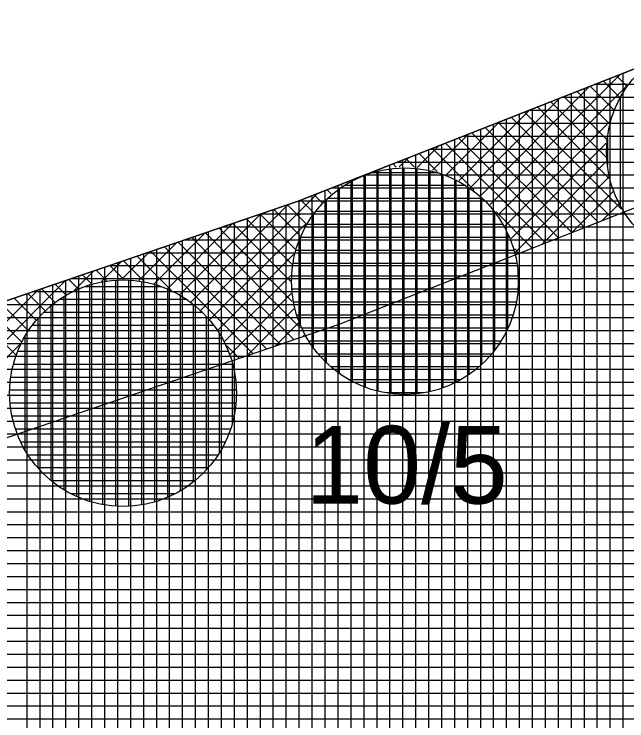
# Model space of a CAD drawing. Extents: x -565346 to -564154, y -1097386 to -1095620.
# Drawn here: x -564635.86 to -564626.41, y -1095739.21 to -1095728.29 of the extents above; entities that cross this region are included whole.
import ezdxf

# ---------------------------------------------------------------- set-up
doc = ezdxf.new("R2010")
doc.units = 0
for name, color, linetype in [('Vrstva 13', 7, 'Continuous'), ('Vrstva 40', 7, 'Continuous'), ('Vrstva 41', 7, 'Continuous'), ('Vrstva 42', 7, 'Continuous'), ('Vrstva 43', 7, 'Continuous'), ('Vrstva 44', 7, 'Continuous')]:
    doc.layers.add(name, color=color, linetype=linetype)

msp = doc.modelspace()

# ---------------------------------------------------------------- linework, layer by layer
at = {"layer": 'Vrstva 13'}
for p, q in [((-564631.48, -1095731.18), (-564590.74, -1095715.12)), ((-564693.31, -1095752.31), (-564631.48, -1095731.18))]:
    msp.add_line(p, q, dxfattribs=at)
at = {"layer": 'Vrstva 41'}
for p, q in [((-564628.521, -1095731.23), (-564626.512, -1095729.221)), ((-564626.52, -1095729.577), (-564626.772, -1095729.324)), ((-564626.412, -1095729.402), (-564626.569, -1095729.244)), ((-564628.663, -1095731.09), (-564626.979, -1095729.406)), ((-564628.395, -1095731.388), (-564626.418, -1095729.41)), ((-564626.61, -1095729.77), (-564626.975, -1095729.404)), ((-564626.723, -1095730.222), (-564627.381, -1095729.564)), ((-564626.678, -1095729.984), (-564627.178, -1095729.484)), ((-564628.822, -1095730.966), (-564627.446, -1095729.59)), ((-564626.729, -1095730.498), (-564627.584, -1095729.644)), ((-564628.998, -1095730.859), (-564627.912, -1095729.774)), ((-564626.682, -1095730.828), (-564627.787, -1095729.724)), ((-564626.652, -1095731.425), (-564628.192, -1095729.884)), ((-564626.495, -1095731.298), (-564627.989, -1095729.804)), ((-564629.191, -1095730.77), (-564628.379, -1095729.958)), ((-564626.854, -1095731.505), (-564628.395, -1095729.964)), ((-564628.287, -1095731.562), (-564626.667, -1095729.943)), ((-564627.057, -1095731.585), (-564628.598, -1095730.044)), ((-564629.406, -1095730.701), (-564628.846, -1095730.142)), ((-564627.463, -1095731.745), (-564629.004, -1095730.204)), ((-564627.26, -1095731.665), (-564628.801, -1095730.124)), ((-564629.644, -1095730.657), (-564629.313, -1095730.326)), ((-564627.666, -1095731.825), (-564629.207, -1095730.284)), ((-564628.196, -1095731.755), (-564626.727, -1095730.285)), ((-564628.766, -1095731.007), (-564629.41, -1095730.364)), ((-564629.921, -1095730.651), (-564629.78, -1095730.51)), ((-564629.685, -1095730.654), (-564629.815, -1095730.524)), ((-564629.336, -1095730.72), (-564629.612, -1095730.444)), ((-564629.969, -1095730.653), (-564630.018, -1095730.604)), ((-564628.126, -1095731.967), (-564626.726, -1095730.567)), ((-564630.251, -1095730.698), (-564630.247, -1095730.694)), ((-564630.216, -1095730.689), (-564630.221, -1095730.684)), ((-564627.723, -1095731.847), (-564626.687, -1095730.811)), ((-564630.81, -1095730.943), (-564630.83, -1095730.924)), ((-564630.721, -1095730.885), (-564630.714, -1095730.878)), ((-564632.981, -1095732.863), (-564631.181, -1095731.062)), ((-564631.118, -1095731.201), (-564631.235, -1095731.084)), ((-564630.972, -1095731.064), (-564631.033, -1095731.004)), ((-564627.257, -1095731.663), (-564626.621, -1095731.028)), ((-564631.247, -1095731.354), (-564631.438, -1095731.164)), ((-564633.135, -1095732.733), (-564631.634, -1095731.233)), ((-564631.455, -1095731.712), (-564631.858, -1095731.309)), ((-564631.361, -1095731.524), (-564631.647, -1095731.237)), ((-564626.79, -1095731.479), (-564626.534, -1095731.224)), ((-564633.305, -1095732.621), (-564632.064, -1095731.38)), ((-564631.529, -1095731.921), (-564632.069, -1095731.381)), ((-564627.869, -1095731.905), (-564628.427, -1095731.346)), ((-564633.494, -1095732.527), (-564632.494, -1095731.526)), ((-564632.844, -1095733.008), (-564631.363, -1095731.527)), ((-564631.602, -1095732.414), (-564632.491, -1095731.525)), ((-564631.58, -1095732.153), (-564632.28, -1095731.453)), ((-564631.572, -1095732.727), (-564632.701, -1095731.597)), ((-564633.704, -1095732.454), (-564632.923, -1095731.673)), ((-564631.547, -1095733.317), (-564633.123, -1095731.741)), ((-564631.449, -1095733.133), (-564632.912, -1095731.669)), ((-564633.938, -1095732.405), (-564633.353, -1095731.82)), ((-564631.758, -1095733.389), (-564633.334, -1095731.814)), ((-564632.18, -1095733.533), (-564633.755, -1095731.958)), ((-564631.969, -1095733.461), (-564633.545, -1095731.886)), ((-564628.072, -1095731.985), (-564628.14, -1095731.916)), ((-564634.202, -1095732.386), (-564633.783, -1095731.967)), ((-564633.448, -1095732.548), (-564633.966, -1095732.03)), ((-564632.723, -1095733.17), (-564631.55, -1095731.997)), ((-564634.517, -1095732.419), (-564634.212, -1095732.114)), ((-564634.176, -1095732.385), (-564634.388, -1095732.174)), ((-564633.862, -1095732.417), (-564634.177, -1095732.102)), ((-564634.939, -1095732.557), (-564634.642, -1095732.261)), ((-564634.438, -1095732.406), (-564634.599, -1095732.246)), ((-564634.88, -1095732.53), (-564635.02, -1095732.39)), ((-564634.671, -1095732.456), (-564634.809, -1095732.318)), ((-564632.618, -1095733.348), (-564631.597, -1095732.327)), ((-564637.205, -1095734.54), (-564635.072, -1095732.407)), ((-564635.068, -1095732.625), (-564635.231, -1095732.462)), ((-564637.338, -1095734.39), (-564635.501, -1095732.554)), ((-564635.391, -1095732.867), (-564635.653, -1095732.606)), ((-564635.238, -1095732.737), (-564635.442, -1095732.534)), ((-564632.532, -1095733.545), (-564631.591, -1095732.604)), ((-564635.528, -1095733.013), (-564635.863, -1095732.678)), ((-564635.753, -1095733.354), (-564636.285, -1095732.822)), ((-564635.649, -1095733.175), (-564636.074, -1095732.75)), ((-564635.838, -1095733.552), (-564636.496, -1095732.894)), ((-564632.268, -1095733.563), (-564631.547, -1095732.842)), ((-564631.838, -1095733.417), (-564631.478, -1095733.057)), ((-564631.408, -1095733.27), (-564631.389, -1095733.25)), ((-564637.088, -1095734.707), (-564635.771, -1095733.389)), ((-564632.391, -1095733.605), (-564632.588, -1095733.408))]:
    msp.add_line(p, q, dxfattribs=at)
at = {"layer": 'Vrstva 42'}
msp.add_lwpolyline([(-564707.989, -1095755.399), (-564707.577, -1095757.356), (-564692.663, -1095754.203), (-564630.833, -1095733.073), (-564590.007, -1095716.981), (-564573.006, -1095706.742), (-564516.181, -1095692.846), (-564453.911, -1095679.516), (-564393.952, -1095664.868), (-564326.83, -1095645.13), (-564326.21, -1095642.73), (-564394.52, -1095662.95), (-564454.33, -1095677.56), (-564516.6, -1095690.89), (-564574.04, -1095705.03), (-564590.74, -1095715.12), (-564631.48, -1095731.18), (-564693.31, -1095752.31)], close=True, dxfattribs=at)
at = {"layer": 'Vrstva 43'}
for p, q in [((-564626.47, -1095729.205), (-564626.47, -1095746.398)), ((-564626.67, -1095729.284), (-564626.67, -1095746.461)), ((-564627.07, -1095729.442), (-564627.07, -1095746.588)), ((-564578.014, -1095729.38), (-564626.914, -1095729.38)), ((-564626.87, -1095729.363), (-564626.87, -1095746.524)), ((-564627.27, -1095729.52), (-564627.27, -1095746.651)), ((-564627.47, -1095729.599), (-564627.47, -1095746.714)), ((-564578.778, -1095729.58), (-564627.421, -1095729.58)), ((-564579.543, -1095729.78), (-564627.929, -1095729.78)), ((-564627.87, -1095729.757), (-564627.87, -1095746.841)), ((-564627.67, -1095729.678), (-564627.67, -1095746.777)), ((-564628.07, -1095729.836), (-564628.07, -1095746.904)), ((-564628.47, -1095729.993), (-564628.47, -1095747.03)), ((-564580.308, -1095729.98), (-564628.436, -1095729.98)), ((-564628.27, -1095729.915), (-564628.27, -1095746.967)), ((-564628.67, -1095730.072), (-564628.67, -1095747.094)), ((-564581.073, -1095730.18), (-564628.943, -1095730.18)), ((-564628.87, -1095730.151), (-564628.87, -1095747.157)), ((-564629.27, -1095730.309), (-564629.27, -1095747.283)), ((-564629.07, -1095730.23), (-564629.07, -1095747.22)), ((-564629.47, -1095730.388), (-564629.47, -1095747.347)), ((-564581.837, -1095730.38), (-564629.451, -1095730.38)), ((-564629.87, -1095730.545), (-564629.87, -1095747.473)), ((-564629.67, -1095730.466), (-564629.67, -1095747.41)), ((-564630.07, -1095730.624), (-564630.07, -1095747.536)), ((-564582.602, -1095730.58), (-564629.958, -1095730.58)), ((-564630.27, -1095730.703), (-564630.27, -1095747.599)), ((-564630.67, -1095730.861), (-564630.67, -1095747.726)), ((-564630.47, -1095730.782), (-564630.47, -1095747.663)), ((-564583.367, -1095730.78), (-564630.465, -1095730.78)), ((-564584.132, -1095730.98), (-564630.973, -1095730.98)), ((-564630.87, -1095730.94), (-564630.87, -1095747.789)), ((-564631.07, -1095731.018), (-564631.07, -1095747.852)), ((-564584.739, -1095731.18), (-564631.48, -1095731.18)), ((-564631.47, -1095731.176), (-564631.47, -1095747.979)), ((-564631.27, -1095731.097), (-564631.27, -1095747.916)), ((-564631.67, -1095731.245), (-564631.67, -1095748.042)), ((-564632.07, -1095731.382), (-564632.07, -1095748.169)), ((-564585.338, -1095731.38), (-564632.065, -1095731.38)), ((-564631.87, -1095731.313), (-564631.87, -1095748.105)), ((-564632.47, -1095731.518), (-564632.47, -1095748.295)), ((-564632.27, -1095731.45), (-564632.27, -1095748.232)), ((-564632.67, -1095731.587), (-564632.67, -1095748.358)), ((-564585.937, -1095731.58), (-564632.65, -1095731.58)), ((-564633.07, -1095731.723), (-564633.07, -1095748.485)), ((-564632.87, -1095731.655), (-564632.87, -1095748.422)), ((-564633.27, -1095731.792), (-564633.27, -1095748.548)), ((-564586.536, -1095731.78), (-564633.236, -1095731.78)), ((-564633.67, -1095731.928), (-564633.67, -1095748.674)), ((-564633.47, -1095731.86), (-564633.47, -1095748.611)), ((-564634.07, -1095732.065), (-564634.07, -1095748.801)), ((-564633.87, -1095731.997), (-564633.87, -1095748.738)), ((-564587.134, -1095731.98), (-564633.821, -1095731.98)), ((-564587.733, -1095732.18), (-564634.406, -1095732.18)), ((-564634.27, -1095732.133), (-564634.27, -1095748.864)), ((-564634.67, -1095732.27), (-564634.67, -1095748.991)), ((-564634.47, -1095732.202), (-564634.47, -1095748.927)), ((-564588.332, -1095732.38), (-564634.991, -1095732.38)), ((-564634.87, -1095732.339), (-564634.87, -1095749.054)), ((-564635.27, -1095732.475), (-564635.27, -1095749.18)), ((-564635.07, -1095732.407), (-564635.07, -1095749.117)), ((-564635.67, -1095732.612), (-564635.67, -1095749.307)), ((-564588.931, -1095732.58), (-564635.577, -1095732.58)), ((-564635.47, -1095732.544), (-564635.47, -1095749.244)), ((-564589.53, -1095732.78), (-564636.162, -1095732.78)), ((-564590.129, -1095732.98), (-564636.747, -1095732.98)), ((-564590.728, -1095733.18), (-564637.332, -1095733.18)), ((-564591.326, -1095733.38), (-564637.918, -1095733.38)), ((-564591.925, -1095733.58), (-564638.503, -1095733.58)), ((-564592.524, -1095733.78), (-564639.088, -1095733.78)), ((-564593.123, -1095733.98), (-564639.673, -1095733.98)), ((-564593.722, -1095734.18), (-564640.259, -1095734.18)), ((-564594.321, -1095734.38), (-564640.844, -1095734.38)), ((-564594.855, -1095734.58), (-564641.429, -1095734.58)), ((-564595.24, -1095734.78), (-564642.014, -1095734.78)), ((-564595.625, -1095734.98), (-564642.599, -1095734.98)), ((-564596.01, -1095735.18), (-564643.185, -1095735.18)), ((-564596.394, -1095735.38), (-564643.77, -1095735.38)), ((-564596.779, -1095735.58), (-564644.355, -1095735.58)), ((-564597.164, -1095735.78), (-564644.94, -1095735.78)), ((-564597.548, -1095735.98), (-564645.526, -1095735.98)), ((-564597.933, -1095736.18), (-564646.111, -1095736.18)), ((-564598.318, -1095736.38), (-564646.696, -1095736.38)), ((-564598.703, -1095736.58), (-564647.281, -1095736.58)), ((-564599.087, -1095736.78), (-564647.867, -1095736.78)), ((-564599.472, -1095736.98), (-564648.452, -1095736.98)), ((-564599.857, -1095737.18), (-564649.037, -1095737.18)), ((-564600.241, -1095737.38), (-564649.622, -1095737.38)), ((-564600.626, -1095737.58), (-564650.207, -1095737.58)), ((-564601.011, -1095737.78), (-564650.793, -1095737.78)), ((-564601.396, -1095737.98), (-564651.378, -1095737.98)), ((-564601.78, -1095738.18), (-564651.963, -1095738.18)), ((-564602.165, -1095738.38), (-564652.548, -1095738.38)), ((-564602.55, -1095738.58), (-564653.134, -1095738.58)), ((-564602.934, -1095738.78), (-564653.719, -1095738.78)), ((-564603.319, -1095738.98), (-564654.304, -1095738.98)), ((-564603.704, -1095739.18), (-564654.889, -1095739.18))]:
    msp.add_line(p, q, dxfattribs=at)
msp.add_lwpolyline([(-564584.17, -1095730.99), (-564361.01, -1095672.63), (-564329.81, -1095662.26), (-564326.21, -1095642.73), (-564394.52, -1095662.95), (-564454.33, -1095677.56), (-564516.6, -1095690.89), (-564574.04, -1095705.03), (-564590.74, -1095715.12), (-564631.48, -1095731.18), (-564693.31, -1095752.31), (-564772.2, -1095768.91), (-564879.81, -1095788.15), (-565039.47, -1095811.86), (-565040.85, -1095849.94), (-565025.81, -1095848.33), (-565025.24, -1095824.91), (-564877.52, -1095802.97), (-564694, -1095767.75), (-564603.8, -1095739.23), (-564594.74, -1095734.52)], close=True, dxfattribs=at)
at = {"layer": 'Vrstva 44'}
for p, q in [((-564623.436, -1095729.58), (-564626.511, -1095729.58)), ((-564626.51, -1095729.579), (-564626.51, -1095731.25)), ((-564623.345, -1095729.78), (-564626.603, -1095729.78)), ((-564623.281, -1095729.98), (-564626.669, -1095729.98)), ((-564626.71, -1095730.206), (-564626.71, -1095730.629)), ((-564623.241, -1095730.18), (-564626.707, -1095730.18)), ((-564623.225, -1095730.38), (-564626.722, -1095730.38)), ((-564623.234, -1095730.58), (-564626.714, -1095730.58)), ((-564629.326, -1095730.74), (-564630.34, -1095730.74)), ((-564630.25, -1095730.716), (-564630.25, -1095734.113)), ((-564630.05, -1095730.679), (-564630.05, -1095734.151)), ((-564629.85, -1095730.666), (-564629.85, -1095734.163)), ((-564629.65, -1095730.674), (-564629.65, -1095734.152)), ((-564629.45, -1095730.708), (-564629.45, -1095734.119)), ((-564630.65, -1095730.867), (-564630.65, -1095733.962)), ((-564630.45, -1095730.777), (-564630.45, -1095734.051)), ((-564629.25, -1095730.766), (-564629.25, -1095734.063)), ((-564629.05, -1095730.851), (-564629.05, -1095733.977)), ((-564623.265, -1095730.78), (-564626.684, -1095730.78)), ((-564628.893, -1095730.94), (-564630.776, -1095730.94)), ((-564628.85, -1095730.968), (-564628.85, -1095733.859)), ((-564623.32, -1095730.98), (-564626.63, -1095730.98)), ((-564630.85, -1095730.991), (-564630.85, -1095733.837)), ((-564631.05, -1095731.157), (-564631.05, -1095733.672)), ((-564628.637, -1095731.14), (-564631.033, -1095731.14)), ((-564628.65, -1095731.128), (-564628.65, -1095733.702)), ((-564623.401, -1095731.18), (-564626.546, -1095731.18)), ((-564631.25, -1095731.385), (-564631.25, -1095733.441)), ((-564628.455, -1095731.34), (-564631.214, -1095731.34)), ((-564628.45, -1095731.346), (-564628.45, -1095733.483)), ((-564623.517, -1095731.38), (-564626.431, -1095731.38)), ((-564628.32, -1095731.54), (-564631.349, -1095731.54)), ((-564631.45, -1095731.747), (-564631.45, -1095733.081)), ((-564628.22, -1095731.74), (-564631.447, -1095731.74)), ((-564628.25, -1095731.674), (-564628.25, -1095733.155)), ((-564628.152, -1095731.94), (-564631.517, -1095731.94)), ((-564628.108, -1095732.14), (-564631.562, -1095732.14)), ((-564634.3, -1095732.399), (-564634.3, -1095735.888)), ((-564634.1, -1095732.398), (-564634.1, -1095735.891)), ((-564628.087, -1095732.34), (-564631.582, -1095732.34)), ((-564633.59, -1095732.5), (-564634.78, -1095732.5)), ((-564634.7, -1095732.473), (-564634.7, -1095735.815)), ((-564634.5, -1095732.423), (-564634.5, -1095735.863)), ((-564633.9, -1095732.419), (-564633.9, -1095735.871)), ((-564633.7, -1095732.464), (-564633.7, -1095735.824)), ((-564634.9, -1095732.549), (-564634.9, -1095735.739)), ((-564633.5, -1095732.534), (-564633.5, -1095735.753)), ((-564628.089, -1095732.54), (-564631.578, -1095732.54)), ((-564633.197, -1095732.7), (-564635.169, -1095732.7)), ((-564635.1, -1095732.654), (-564635.1, -1095735.634)), ((-564633.3, -1095732.636), (-564633.3, -1095735.653)), ((-564635.3, -1095732.798), (-564635.3, -1095735.49)), ((-564633.1, -1095732.772), (-564633.1, -1095735.516)), ((-564628.116, -1095732.74), (-564631.552, -1095732.74)), ((-564632.953, -1095732.9), (-564635.413, -1095732.9)), ((-564628.167, -1095732.94), (-564631.502, -1095732.94)), ((-564635.5, -1095732.991), (-564635.5, -1095735.297)), ((-564632.9, -1095732.958), (-564632.9, -1095735.332)), ((-564632.782, -1095733.1), (-564635.588, -1095733.1)), ((-564628.243, -1095733.14), (-564631.426, -1095733.14)), ((-564635.7, -1095733.271), (-564635.7, -1095735.018)), ((-564632.7, -1095733.221), (-564632.7, -1095735.07)), ((-564632.651, -1095733.3), (-564635.715, -1095733.3)), ((-564628.35, -1095733.34), (-564631.317, -1095733.34)), ((-564632.559, -1095733.5), (-564635.809, -1095733.5)), ((-564628.497, -1095733.54), (-564631.173, -1095733.54)), ((-564632.493, -1095733.7), (-564635.876, -1095733.7)), ((-564632.5, -1095733.676), (-564632.5, -1095734.616)), ((-564628.695, -1095733.74), (-564630.973, -1095733.74)), ((-564632.452, -1095733.9), (-564635.916, -1095733.9)), ((-564628.981, -1095733.94), (-564630.687, -1095733.94)), ((-564632.435, -1095734.1), (-564635.932, -1095734.1)), ((-564629.546, -1095734.14), (-564630.112, -1095734.14)), ((-564632.442, -1095734.3), (-564635.925, -1095734.3)), ((-564632.473, -1095734.5), (-564635.896, -1095734.5)), ((-564632.527, -1095734.7), (-564635.843, -1095734.7)), ((-564632.606, -1095734.9), (-564635.761, -1095734.9)), ((-564632.72, -1095735.1), (-564635.648, -1095735.1)), ((-564632.872, -1095735.3), (-564635.497, -1095735.3)), ((-564633.081, -1095735.5), (-564635.289, -1095735.5)), ((-564633.387, -1095735.7), (-564634.985, -1095735.7))]:
    msp.add_line(p, q, dxfattribs=at)
for centre in [(-564624.974, -1095730.414), (-564629.834, -1095732.414), (-564634.184, -1095734.144)]:
    msp.add_circle(centre, 1.75, dxfattribs=at)

# ---------------------------------------------------------------- texts
at = {"layer": 'Vrstva 40'}
msp.add_text('10/5', height=1.2, dxfattribs=at).set_placement((-564631.37, -1095735.85))

doc.saveas('drawing.dxf')
